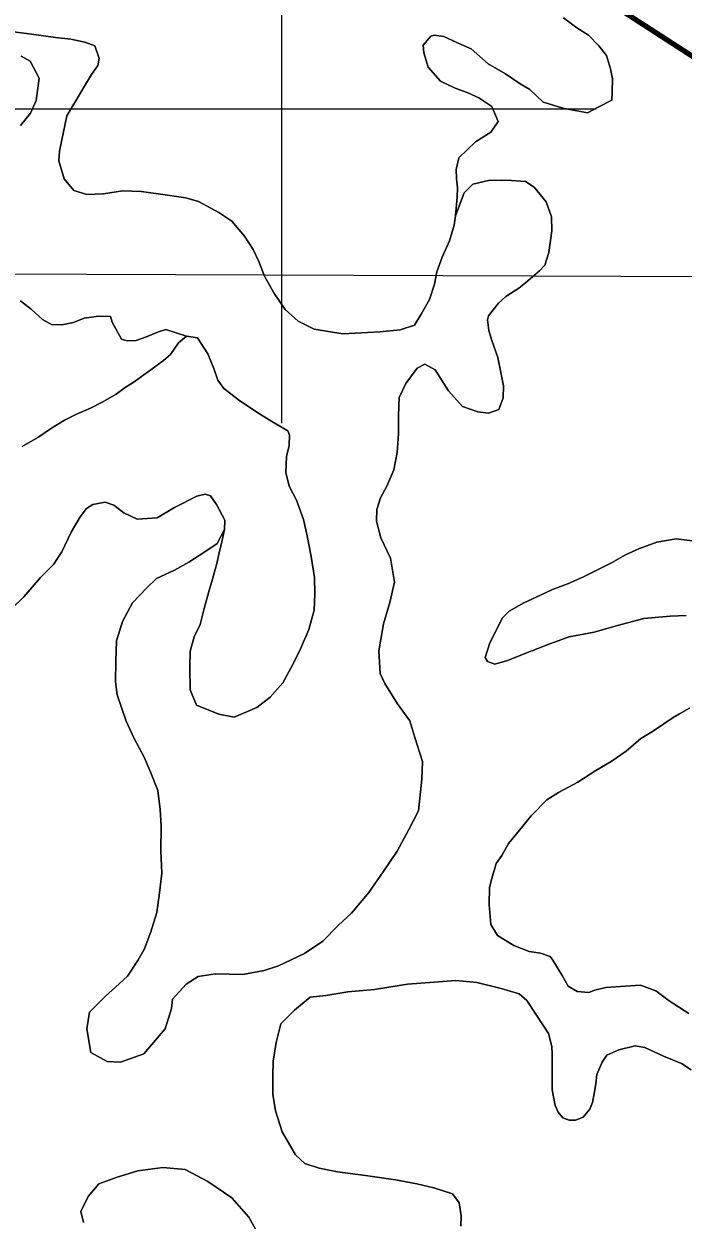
# Model space of a CAD drawing. Extents: x 553962 to 842807, y 8883888 to 9032388.
# Drawn here: x 674180 to 676277, y 8946464 to 8950270 of the extents above; entities that cross this region are included whole.
import ezdxf

# ---------------------------------------------------------------- set-up
doc = ezdxf.new("R2010")
doc.units = 0
doc.header["$LTSCALE"] = 160
for name, color, linetype, lineweight in [('1', 7, 'Continuous', 13), ('2', 7, 'Continuous', 13), ('21', 7, 'Continuous', 25), ('27', 7, 'Continuous', 90), ('4', 7, 'Continuous', 13)]:
    doc.layers.add(name, color=color, linetype=linetype, lineweight=lineweight)

msp = doc.modelspace()

# ---------------------------------------------------------------- linework, layer by layer
at = {"layer": '1'}
for p, q in [((675000, 8949000), (675000, 8951000)), ((674000, 8950000), (676000, 8950000))]:
    msp.add_line(p, q, dxfattribs=at)
at = {"layer": '2'}
msp.add_line((565315.3, 8949866.8), (791497.7, 8949052.2), dxfattribs=at)
at = {"layer": '21'}
msp.add_spline([(665209.5, 8949437.1), (665261.8, 8949907.3), (665888.8, 8950560.5), (666750.9, 8951187.5), (667665.3, 8951814.5), (668344.5, 8952363.1), (668788.7, 8952911.7), (669180.6, 8953564.9), (669154.4, 8954270.2), (669755.3, 8954662.1), (670486.8, 8955027.9), (671218.3, 8955785.5), (671166.1, 8956360.3), (671531.8, 8956726), (671479.6, 8956987.3), (670957.1, 8957405.3), (670695.8, 8957849.4), (671139.9, 8958502.5), (671845.3, 8959207.9), (672394, 8958789.9), (673047.1, 8959234), (673465.1, 8959834.9), (673177.7, 8960461.9), (673987.6, 8960749.3), (675163.2, 8960879.9), (676103.7, 8960906.1), (677253.2, 8961428.6), (677697.4, 8961559.2), (678115.4, 8962133.9), (678611.8, 8962369.1), (678820.8, 8962919.9), (679291, 8963704.1), (679918, 8964226.8), (679944.1, 8964697.3), (679709, 8965272.3), (679291, 8966004.2), (678115.4, 8966945.2)], degree=3, dxfattribs=at)
at = {"layer": '27'}
msp.add_spline([(637260.6, 8972975.8), (641524.5, 8971056.2), (652526.1, 8965412.7), (653164.3, 8965062.8), (670790.5, 8953770.1), (686194, 8943929.9), (696283.3, 8937647.1)], degree=3, dxfattribs=at)
at = {"layer": '4'}
for points in [[(674800.1, 8949669.6), (674841, 8949642.8), (674858, 8949621.9), (674881.2, 8949594.4), (674908.9, 8949552.8), (674926.6, 8949514.2), (674945.2, 8949467.8), (674975.1, 8949414.8), (675011.3, 8949361.5), (675051.8, 8949324.5), (675102.9, 8949298.6), (675193.8, 8949284), (675312, 8949290), (675376.9, 8949296.6), (675421.8, 8949311.5), (675443.3, 8949346.3), (675470.4, 8949393.5), (675486, 8949442.5), (675493.8, 8949481.5), (675510.6, 8949527.8), (675534, 8949580.3), (675548.4, 8949629.3), (675552.9, 8949659.6), (675557.9, 8949719), (675559, 8949748.2), (675556.2, 8949777.4), (675554.7, 8949806.7), (675563.6, 8949844.4), (675616.1, 8949894.6), (675665.5, 8949925.8), (675688.2, 8949959.3), (675668.3, 8950006.9), (675627.4, 8950035), (675590, 8950051.5), (675551.1, 8950065.6), (675505, 8950087.5), (675465.9, 8950132), (675452.3, 8950178.2), (675449.4, 8950202.4), (675474.5, 8950230.7), (675484.7, 8950234.1), (675515.1, 8950230.5), (675571.2, 8950204.4), (675602.5, 8950190.7), (675656.6, 8950143.1), (675711.3, 8950110.7), (675758.4, 8950079.9), (675789.5, 8950061), (675831.2, 8950021.5), (675846.3, 8950017.1), (675893.9, 8950001.5), (675928, 8949995.2), (675972.1, 8949987.3), (676008.3, 8950006.4), (676049.6, 8950027.7), (676050.6, 8950054.3), (676052, 8950094.9), (676045.5, 8950126.8), (676033, 8950169.2), (676008.8, 8950200.5), (675975.7, 8950234.6), (675938.5, 8950257.5), (675896.5, 8950289.4)], [(675896.5, 8950289.4), (675938.5, 8950257.5), (675975.7, 8950234.6), (676008.8, 8950200.5), (676033, 8950169.2), (676045.5, 8950126.8), (676052, 8950094.9), (676050.6, 8950054.3), (676049.6, 8950027.7), (676008.3, 8950006.4), (675972.1, 8949987.3), (675928, 8949995.2), (675893.9, 8950001.5), (675846.3, 8950017.1), (675831.2, 8950021.5), (675789.5, 8950061), (675758.4, 8950079.9), (675711.3, 8950110.7), (675656.6, 8950143.1), (675602.5, 8950190.7), (675571.2, 8950204.4), (675515.1, 8950230.5), (675484.7, 8950234.1), (675474.5, 8950230.7), (675449.4, 8950202.4), (675452.3, 8950178.2), (675465.9, 8950132), (675505, 8950087.5), (675551.1, 8950065.6), (675590, 8950051.5), (675627.4, 8950035), (675668.3, 8950006.9), (675688.2, 8949959.3), (675665.5, 8949925.8), (675616.1, 8949894.6), (675563.6, 8949844.4), (675554.7, 8949806.7), (675556.2, 8949777.4), (675559, 8949748.2), (675557.9, 8949719), (675552.9, 8949659.6), (675580, 8949732.2), (675607.6, 8949760.4), (675657.5, 8949771.3), (675699.4, 8949772.4), (675731.1, 8949771.3), (675775.3, 8949768.5), (675802.7, 8949751), (675841.6, 8949704), (675857.7, 8949656.5), (675858.7, 8949612), (675849.9, 8949542.6), (675837, 8949502.4), (675819.9, 8949484), (675775.4, 8949446.2), (675754.5, 8949429.2), (675713, 8949402.7), (675689.4, 8949382), (675657.6, 8949341.3), (675654.6, 8949328.7), (675658.4, 8949294.3), (675667.6, 8949266.1), (675687.1, 8949208.3), (675705.5, 8949118.8), (675704.2, 8949080.8), (675690.2, 8949043.2), (675658.1, 8949031.7), (675624, 8949035.4), (675575.1, 8949052.4), (675529.9, 8949102.2), (675487.9, 8949169.6), (675455.5, 8949187.3), (675430.9, 8949174.2), (675395, 8949126), (675373.1, 8949081.1), (675371.1, 8949022.8), (675371.6, 8948965.7), (675366.9, 8948906.2), (675356.1, 8948850.8), (675334, 8948799.5), (675313.7, 8948762.2), (675302.2, 8948724.5), (675300.9, 8948687.8), (675315.5, 8948635.3), (675346.2, 8948570.7), (675358.8, 8948494.2), (675343.8, 8948428.7), (675323.6, 8948361)], [(675371.6, 8948965.7), (675371.1, 8949022.8), (675373.1, 8949081.1), (675395, 8949126), (675430.9, 8949174.2), (675455.5, 8949187.3), (675487.9, 8949169.6), (675529.9, 8949102.2), (675575.1, 8949052.4), (675624, 8949035.4), (675658.1, 8949031.7), (675690.2, 8949043.2), (675704.2, 8949080.8), (675705.5, 8949118.8), (675687.1, 8949208.3), (675667.6, 8949266.1), (675658.4, 8949294.3), (675654.6, 8949328.7), (675657.6, 8949341.3), (675689.4, 8949382), (675713, 8949402.7), (675754.5, 8949429.2), (675775.4, 8949446.2), (675819.9, 8949484), (675837, 8949502.4), (675849.9, 8949542.6), (675858.7, 8949612), (675857.7, 8949656.5), (675841.6, 8949704), (675802.7, 8949751), (675775.3, 8949768.5), (675731.1, 8949771.3), (675699.4, 8949772.4), (675657.5, 8949771.3), (675607.6, 8949760.4), (675580, 8949732.2), (675552.9, 8949659.6), (675548.4, 8949629.3), (675534, 8949580.3), (675510.6, 8949527.8), (675493.8, 8949481.5), (675486, 8949442.5), (675470.4, 8949393.5), (675443.3, 8949346.3), (675421.8, 8949311.5), (675376.9, 8949296.6), (675312, 8949290), (675193.8, 8949284), (675102.9, 8949298.6), (675051.8, 8949324.5), (675011.3, 8949361.5), (674975.1, 8949414.8), (674945.2, 8949467.8), (674926.6, 8949514.2), (674908.9, 8949552.8), (674881.2, 8949594.4), (674858, 8949621.9), (674841, 8949642.8), (674800.1, 8949669.6), (674735.4, 8949704.8), (674695.2, 8949716.4), (674606.8, 8949729.7), (674552.5, 8949736.7), (674493, 8949738.8), (674433, 8949729.4), (674379.7, 8949727.5), (674338.3, 8949740.4), (674307.8, 8949777), (674290.8, 8949834.7), (674293.2, 8949865), (674305.5, 8949926.8), (674316.2, 8949977.1), (674329.7, 8950000.8), (674344.5, 8950025.6), (674368.8, 8950066.6), (674394.4, 8950108.8), (674414.4, 8950137.3), (674419, 8950160), (674405.2, 8950199.8), (674373.9, 8950212.3), (674328.6, 8950221.5), (674280.6, 8950227), (674203.5, 8950237.4), (674146.7, 8950244.4)], [(674146.7, 8950244.4), (674203.5, 8950237.4), (674280.6, 8950227), (674328.6, 8950221.5), (674373.9, 8950212.3), (674405.2, 8950199.8), (674419, 8950160), (674414.4, 8950137.3), (674394.4, 8950108.8), (674368.8, 8950066.6), (674344.5, 8950025.6), (674329.7, 8950000.8), (674316.2, 8949977.1), (674305.5, 8949926.8), (674293.2, 8949865), (674290.8, 8949834.7), (674307.8, 8949777), (674338.3, 8949740.4), (674379.7, 8949727.5), (674433, 8949729.4), (674493, 8949738.8), (674552.5, 8949736.7), (674606.8, 8949729.7), (674695.2, 8949716.4), (674735.4, 8949704.8), (674800.1, 8949669.6)], [(674170.6, 8950167.5), (674199.2, 8950151.2), (674227.8, 8950097), (674218.9, 8950026.2), (674201, 8949986.3), (674169.2, 8949946.8)], [(674169.2, 8949946.8), (674201, 8949986.3), (674218.9, 8950026.2), (674227.8, 8950097), (674199.2, 8950151.2), (674170.6, 8950167.5)], [(674168.6, 8949388.6), (674203.2, 8949362), (674238.8, 8949329.1), (674267.4, 8949314.1), (674300.4, 8949312.9), (674337.4, 8949320.5), (674370.9, 8949333.3), (674416.8, 8949340.5), (674454.8, 8949339.2), (674460.5, 8949321.2), (674490.3, 8949266.9), (674507.9, 8949261.2), (674537.1, 8949262.7), (674566.7, 8949273.1), (674607.9, 8949290.7), (674631, 8949297.5), (674697.4, 8949276.1), (674731.5, 8949271.1), (674765.3, 8949220.4), (674783.9, 8949174.1), (674796.6, 8949136.9), (674815.9, 8949109.6), (674838.2, 8949093.5), (674862.8, 8949073.7), (674921.1, 8949034.8), (674968.3, 8949005.2), (675019.2, 8948975.5), (675025.1, 8948961.4), (675023.9, 8948928.4), (675015.1, 8948893.2)], [(674173.8, 8948925.4), (674224.3, 8948954), (674267.2, 8948984.2), (674308.7, 8949009.4), (674347.5, 8949028.4), (674391.2, 8949047.1), (674431.3, 8949067.3), (674472.8, 8949092.5), (674501.4, 8949113), (674527.3, 8949128.6), (674583.3, 8949169.8), (674623.7, 8949198.8), (674645.9, 8949218.3), (674671.3, 8949255.5), (674697.4, 8949276.1), (674631, 8949297.5), (674607.9, 8949290.7), (674566.7, 8949273.1), (674537.1, 8949262.7), (674507.9, 8949261.2), (674490.3, 8949266.9), (674460.5, 8949321.2), (674454.8, 8949339.2), (674416.8, 8949340.5), (674370.9, 8949333.3), (674337.4, 8949320.5), (674300.4, 8949312.9), (674267.4, 8949314.1), (674238.8, 8949329.1), (674203.2, 8949362), (674168.6, 8949388.6)], [(674141.7, 8948410.2), (674179.8, 8948446.9), (674232.7, 8948508.5), (674273.5, 8948550.2), (674300.3, 8948589.8), (674330.5, 8948653.4), (674358.8, 8948701.9), (674378.7, 8948727.9), (674399.5, 8948741.1), (674437.8, 8948748.6), (674465.4, 8948738.8), (674497.5, 8948714.8), (674540, 8948694.3), (674603.5, 8948698.4), (674659.2, 8948731.9), (674730.3, 8948767.5), (674755.9, 8948774.2), (674773.5, 8948768.5), (674792.8, 8948741.2), (674818.9, 8948690.8), (674817.9, 8948661.7), (674808.9, 8948622.6), (674801.3, 8948587.4), (674793.8, 8948553.4), (674777.8, 8948495.6), (674767.8, 8948464.2), (674753.2, 8948410.2), (674740, 8948358.7), (674720.9, 8948320), (674709.1, 8948274.8), (674707.3, 8948222.8), (674708.6, 8948151.7), (674728.5, 8948102.8), (674799.7, 8948073.7), (674848.9, 8948064.3), (674921, 8948094.8), (674962.8, 8948127.5), (675003.7, 8948173), (675034.9, 8948231.6), (675059.5, 8948281.4), (675085.8, 8948342.7), (675103.2, 8948404.2), (675105, 8948456.2), (675104.3, 8948508.2), (675094, 8948575.8), (675081, 8948641), (675068.9, 8948693.4), (675047, 8948755.1), (675023.2, 8948799.1), (675013.3, 8948842.5), (675015.1, 8948893.2), (675023.9, 8948928.4), (675025.1, 8948961.4), (675019.2, 8948975.5), (674968.3, 8949005.2), (674921.1, 8949034.8), (674862.8, 8949073.7), (674838.2, 8949093.5), (674815.9, 8949109.6), (674796.6, 8949136.9), (674783.9, 8949174.1), (674765.3, 8949220.4), (674731.5, 8949271.1), (674697.4, 8949276.1), (674671.3, 8949255.5), (674645.9, 8949218.3), (674623.7, 8949198.8), (674583.3, 8949169.8), (674527.3, 8949128.6), (674501.4, 8949113), (674472.8, 8949092.5), (674431.3, 8949067.3), (674391.2, 8949047.1), (674347.5, 8949028.4), (674308.7, 8949009.4), (674267.2, 8948984.2), (674224.3, 8948954), (674173.8, 8948925.4)], [(675334, 8948799.5), (675356.1, 8948850.8), (675366.9, 8948906.2), (675371.6, 8948965.7)], [(675015.1, 8948893.2), (675013.3, 8948842.5), (675023.2, 8948799.1), (675047, 8948755.1), (675068.9, 8948693.4), (675081, 8948641), (675094, 8948575.8), (675104.3, 8948508.2), (675105, 8948456.2), (675103.2, 8948404.2), (675085.8, 8948342.7), (675059.5, 8948281.4), (675034.9, 8948231.6), (675003.7, 8948173), (674962.8, 8948127.5), (674921, 8948094.8), (674848.9, 8948064.3), (674799.7, 8948073.7), (674728.5, 8948102.8), (674708.6, 8948151.7), (674707.3, 8948222.8), (674709.1, 8948274.8), (674720.9, 8948320), (674740, 8948358.7), (674753.2, 8948410.2), (674767.8, 8948464.2), (674777.8, 8948495.6), (674793.8, 8948553.4), (674801.3, 8948587.4), (674808.9, 8948622.6), (674817.9, 8948661.7), (674794.8, 8948616.8), (674755.8, 8948590.3), (674703.9, 8948557.8), (674658.5, 8948531.5), (674601.8, 8948505.6), (674570.3, 8948476.3), (674525.5, 8948428.4), (674493, 8948368.6), (674474.3, 8948307.1), (674472, 8948242.5), (674471, 8948176.6), (674475.9, 8948135.8), (674504.6, 8948051.1), (674530.6, 8947996.9), (674562.8, 8947937.4), (674583.8, 8947887.2), (674606, 8947830.6), (674612.7, 8947770.7), (674615.9, 8947717.3), (674615.7, 8947637.4), (674618.3, 8947567.5), (674611, 8947505.6), (674602.4, 8947442.5), (674583.8, 8947381), (674562.8, 8947324.6), (674542.5, 8947289.8), (674509.1, 8947240.2), (674471, 8947204.8), (674439.6, 8947176.7), (674388.3, 8947125.2), (674380.1, 8947072.2), (674392.7, 8946997), (674444.9, 8946968.5), (674486.8, 8946967), (674561.3, 8946993.6), (674628.7, 8947072.4), (674648.8, 8947137.6), (674652.4, 8947166.7), (674695.9, 8947214.6), (674733.6, 8947238.7), (674789.7, 8947248.1), (674875.9, 8947245.1), (674943.6, 8947257.9), (674989.7, 8947272.8), (675072.3, 8947311.8), (675130.8, 8947351.6), (675179.5, 8947401.9), (675221.5, 8947441), (675277.1, 8947506.3), (675322.5, 8947571.9), (675366.7, 8947637.6), (675403.3, 8947704.8), (675434.6, 8947765.9), (675445.8, 8947867), (675447.8, 8947922.7), (675423.8, 8947999.7), (675407.9, 8948052.2), (675368, 8948106.9), (675328.4, 8948171.8), (675313, 8948202.7), (675309.2, 8948275.2), (675323.6, 8948361), (675343.8, 8948428.7), (675358.8, 8948494.2), (675346.2, 8948570.7), (675315.5, 8948635.3), (675300.9, 8948687.8), (675302.2, 8948724.5), (675313.7, 8948762.2), (675334, 8948799.5)], [(674388.3, 8947125.2), (674439.6, 8947176.7), (674471, 8947204.8), (674509.1, 8947240.2), (674542.5, 8947289.8), (674562.8, 8947324.6), (674583.8, 8947381), (674602.4, 8947442.5), (674611, 8947505.6), (674618.3, 8947567.5), (674615.7, 8947637.4), (674615.9, 8947717.3), (674612.7, 8947770.7), (674606, 8947830.6), (674583.8, 8947887.2), (674562.8, 8947937.4), (674530.6, 8947996.9), (674504.6, 8948051.1), (674475.9, 8948135.8), (674471, 8948176.6), (674472, 8948242.5), (674474.3, 8948307.1), (674493, 8948368.6), (674525.5, 8948428.4), (674570.3, 8948476.3), (674601.8, 8948505.6), (674658.5, 8948531.5), (674703.9, 8948557.8), (674755.8, 8948590.3), (674794.8, 8948616.8), (674817.9, 8948661.7), (674818.9, 8948690.8), (674792.8, 8948741.2), (674773.5, 8948768.5), (674755.9, 8948774.2), (674730.3, 8948767.5), (674659.2, 8948731.9), (674603.5, 8948698.4), (674540, 8948694.3), (674497.5, 8948714.8), (674465.4, 8948738.8), (674437.8, 8948748.6), (674399.5, 8948741.1), (674378.7, 8948727.9), (674358.8, 8948701.9), (674330.5, 8948653.4), (674300.3, 8948589.8), (674273.5, 8948550.2), (674232.7, 8948508.5), (674179.8, 8948446.9), (674141.7, 8948410.2)], [(676286.2, 8948388), (676235.4, 8948385.9), (676151.4, 8948378.7), (676068.2, 8948356.3), (675993.8, 8948334.8), (675914.7, 8948319.8), (675853, 8948297.9), (675795.1, 8948275.8), (675717.9, 8948244.3), (675678.2, 8948233), (675654.4, 8948241.5), (675647.2, 8948254.4), (675661.5, 8948300.8), (675702.4, 8948380.6), (675723.4, 8948401.4), (675770, 8948427.7), (675822.9, 8948452.5), (675861.6, 8948470.1), (675911.8, 8948489.9), (675959.4, 8948511.1), (676008.5, 8948534.7), (676048.5, 8948554.9), (676093.8, 8948581.2), (676137.7, 8948601.2), (676192.9, 8948620.9), (676254.2, 8948631.4), (676313.6, 8948624.2)], [(676313.6, 8948624.2), (676254.2, 8948631.4), (676192.9, 8948620.9), (676137.7, 8948601.2), (676093.8, 8948581.2), (676048.5, 8948554.9), (676008.5, 8948534.7), (675959.4, 8948511.1), (675911.8, 8948489.9), (675861.6, 8948470.1), (675822.9, 8948452.5), (675770, 8948427.7), (675723.4, 8948401.4), (675702.4, 8948380.6), (675661.5, 8948300.8), (675647.2, 8948254.4), (675654.4, 8948241.5), (675678.2, 8948233), (675717.9, 8948244.3), (675795.1, 8948275.8), (675853, 8948297.9), (675914.7, 8948319.8), (675993.8, 8948334.8), (676068.2, 8948356.3), (676151.4, 8948378.7), (676235.4, 8948385.9), (676286.2, 8948388)], [(675323.6, 8948361), (675309.2, 8948275.2), (675313, 8948202.7), (675328.4, 8948171.8), (675368, 8948106.9), (675407.9, 8948052.2), (675423.8, 8947999.7), (675447.8, 8947922.7), (675445.8, 8947867), (675434.6, 8947765.9), (675403.3, 8947704.8), (675366.7, 8947637.6), (675322.5, 8947571.9), (675277.1, 8947506.3), (675221.5, 8947441), (675179.5, 8947401.9), (675130.8, 8947351.6), (675072.3, 8947311.8), (674989.7, 8947272.8), (674943.6, 8947257.9), (674875.9, 8947245.1), (674789.7, 8947248.1), (674733.6, 8947238.7), (674695.9, 8947214.6), (674652.4, 8947166.7), (674648.8, 8947137.6), (674628.7, 8947072.4), (674561.3, 8946993.6), (674486.8, 8946967), (674444.9, 8946968.5), (674392.7, 8946997), (674380.1, 8947072.2), (674388.3, 8947125.2)], [(676297.4, 8948093.2), (676265.1, 8948075.3), (676245.6, 8948063.3), (676215.7, 8948042.8), (676179.3, 8948018.7), (676141.8, 8947996), (676095.9, 8947955.7), (676047.8, 8947923.1), (675998.6, 8947894.4), (675941.5, 8947857.1), (675880.7, 8947825), (675843.1, 8947800.9), (675793.1, 8947750.7), (675756, 8947705.1), (675721.5, 8947661.9), (675699.9, 8947624.6), (675682.5, 8947598.6), (675668.1, 8947550.8), (675660.7, 8947521.9), (675660.1, 8947468.7), (675665.5, 8947405.1), (675685.8, 8947370.1), (675738, 8947337.8), (675786.8, 8947318.3), (675823.4, 8947313.2), (675853.5, 8947303.3), (675862, 8947291.6), (675891.9, 8947242.3), (675911.1, 8947208.7), (675939.6, 8947191.2), (675976.3, 8947188.6), (675995.6, 8947195.5), (676031.4, 8947204.4), (676093.7, 8947208.6), (676140.8, 8947212), (676189.6, 8947193.8), (676232.9, 8947161.8), (676294.9, 8947121.6)], [(675660.7, 8947521.9), (675668.1, 8947550.8), (675682.5, 8947598.6), (675699.9, 8947624.6), (675721.5, 8947661.9), (675756, 8947705.1), (675793.1, 8947750.7), (675843.1, 8947800.9), (675880.7, 8947825), (675941.5, 8947857.1), (675998.6, 8947894.4), (676047.8, 8947923.1), (676095.9, 8947955.7), (676141.8, 8947996), (676179.3, 8948018.7), (676215.7, 8948042.8), (676245.6, 8948063.3), (676265.1, 8948075.3), (676297.4, 8948093.2)], [(676294.9, 8947121.6), (676232.9, 8947161.8), (676189.6, 8947193.8), (676140.8, 8947212), (676093.7, 8947208.6), (676031.4, 8947204.4), (675995.6, 8947195.5), (675976.3, 8947188.6), (675939.6, 8947191.2), (675911.1, 8947208.7), (675891.9, 8947242.3), (675862, 8947291.6), (675853.5, 8947303.3), (675823.4, 8947313.2), (675786.8, 8947318.3), (675738, 8947337.8), (675685.8, 8947370.1), (675665.5, 8947405.1), (675660.1, 8947468.7), (675660.7, 8947521.9)], [(675860.3, 8946992.2), (675858.6, 8947016.4), (675848.6, 8947057.3), (675833, 8947082), (675780, 8947162.5), (675755.4, 8947183.7), (675697.7, 8947200.9), (675620.9, 8947220.1), (675553.9, 8947226.3), (675485.2, 8947221.1), (675400, 8947215.2), (675295.4, 8947197.3), (675210.1, 8947190.2), (675140.3, 8947178.6), (675090.6, 8947173.8), (675040.9, 8947132.1), (674997.2, 8947088.6), (674982.5, 8947029.5), (674972.8, 8946970.2), (674971.1, 8946922), (674971.6, 8946864.9), (674979.8, 8946811.4), (675001.6, 8946744.6), (675043.5, 8946672.1), (675072.9, 8946644.4), (675119.3, 8946628.8), (675177.3, 8946617.9), (675266.9, 8946605.9), (675361.6, 8946592.4), (675429.7, 8946579.9), (675483.8, 8946566.5), (675542.7, 8946548), (675564.6, 8946519.3), (675570.7, 8946477.2), (675569.5, 8946444.3)], [(675177.3, 8946617.9), (675119.3, 8946628.8), (675072.9, 8946644.4), (675043.5, 8946672.1), (675001.6, 8946744.6), (674979.8, 8946811.4), (674971.6, 8946864.9), (674971.1, 8946922), (674972.8, 8946970.2), (674982.5, 8947029.5), (674997.2, 8947088.6), (675040.9, 8947132.1), (675090.6, 8947173.8), (675140.3, 8947178.6), (675210.1, 8947190.2), (675295.4, 8947197.3), (675400, 8947215.2), (675485.2, 8947221.1), (675553.9, 8947226.3), (675620.9, 8947220.1), (675697.7, 8947200.9), (675755.4, 8947183.7), (675780, 8947162.5), (675833, 8947082), (675848.6, 8947057.3), (675858.6, 8947016.4), (675860.3, 8946992.2), (675860.4, 8946958), (675860, 8946911.1), (675860.1, 8946878.1), (675869.8, 8946828.2), (675879.2, 8946807.6), (675893.8, 8946789.3), (675913.8, 8946782.3), (675934.1, 8946781.6), (675958.6, 8946792.1), (675979.7, 8946816.8), (675988.1, 8946838), (675994.2, 8946867), (675999, 8946897.3), (676002.7, 8946927.6), (676019.2, 8946966.3), (676034, 8946988.7), (676072.7, 8947006.3), (676123.8, 8947018.5), (676155.4, 8947013.6), (676214, 8946986.1), (676271.6, 8946962.5), (676302.6, 8946942.4)], [(676302.6, 8946942.4), (676271.6, 8946962.5), (676214, 8946986.1), (676155.4, 8947013.6), (676123.8, 8947018.5), (676072.7, 8947006.3), (676034, 8946988.7), (676019.2, 8946966.3), (676002.7, 8946927.6), (675999, 8946897.3), (675994.2, 8946867), (675988.1, 8946838), (675979.7, 8946816.8), (675958.6, 8946792.1), (675934.1, 8946781.6), (675913.8, 8946782.3), (675893.8, 8946789.3), (675879.2, 8946807.6), (675869.8, 8946828.2), (675860.1, 8946878.1), (675860, 8946911.1), (675860.4, 8946958), (675860.3, 8946992.2)], [(674936.2, 8946399.3), (674895.6, 8946473.1), (674840.7, 8946534.6), (674765.2, 8946586.8), (674692.9, 8946624.8), (674622.1, 8946631.1), (674541.8, 8946621.3), (674476.4, 8946600.7), (674418.6, 8946579.9), (674384.2, 8946539.3), (674360.9, 8946491.9), (674369.8, 8946456.1)], [(674369.8, 8946456.1), (674360.9, 8946491.9), (674384.2, 8946539.3), (674418.6, 8946579.9), (674476.4, 8946600.7), (674541.8, 8946621.3), (674622.1, 8946631.1), (674692.9, 8946624.8), (674765.2, 8946586.8), (674840.7, 8946534.6), (674895.6, 8946473.1), (674936.2, 8946399.3)], [(675569.5, 8946444.3), (675570.7, 8946477.2), (675564.6, 8946519.3), (675542.7, 8946548), (675483.8, 8946566.5), (675429.7, 8946579.9), (675361.6, 8946592.4), (675266.9, 8946605.9), (675177.3, 8946617.9)]]:
    msp.add_lwpolyline(points, dxfattribs=at)

doc.saveas('drawing.dxf')
